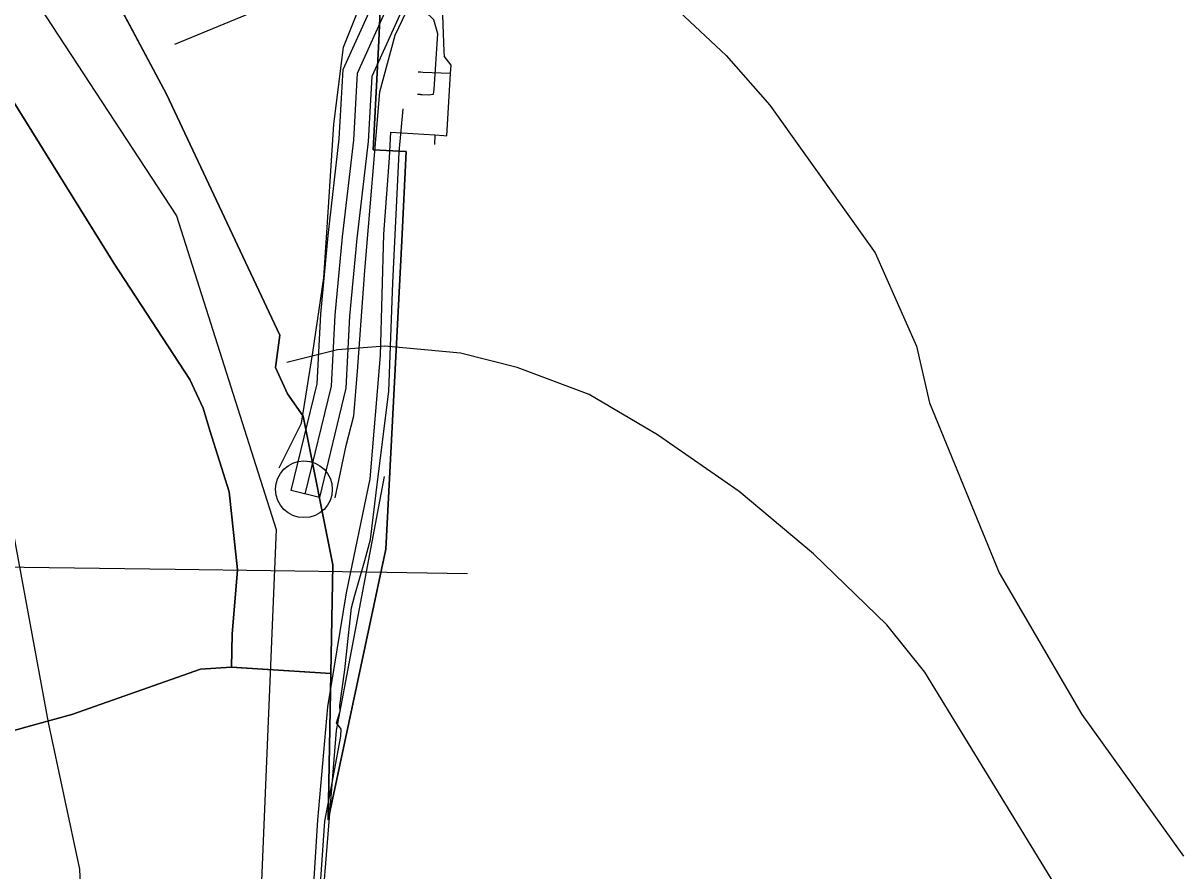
# Model space of a CAD drawing. Extents: x -662620 to -656370, y -1067090 to -1062990.
# Drawn here: x -657766 to -657625.9, y -1064713 to -1064610.4 of the extents above; entities that cross this region are included whole.
import ezdxf

# ---------------------------------------------------------------- set-up
doc = ezdxf.new("R2010")
doc.units = 0
for name, color, linetype in [('CESTA_ZABOR', 7, 'Continuous'), ('ELEK__VEDENÍ_VN_-_NADZEMNÍ', 7, 'Continuous'), ('ELEK__VEDENÍ_VVN_-_NADZEMNÍ', 7, 'Continuous'), ('OBVOD_PÚ', 7, 'Continuous'), ('OSTATNÍ_PLOCHA_-_STÁVAJÍCÍ', 7, 'Continuous'), ('PLYNOVOD_-_STL', 7, 'Continuous'), ('Plynovod_-_vedeni_katod__ochrany', 7, 'Continuous'), ('PLYNOVOD_-_VTL', 7, 'Continuous'), ('POLNÍ_CESTA_STÁVAJÍCÍ_-_KRAJ', 7, 'Continuous'), ('POLNÍ_CESTA_STÁVAJÍCÍ_-_OSA', 7, 'Continuous'), ('SDELOVACÍ_VEDENÍ_-_PODZEMNÍ', 7, 'Continuous'), ('SILNICE_II__TŘÍDY_A_III__TŘÍDY', 7, 'Continuous'), ('VODNÍ_TOK', 7, 'Continuous'), ('VRSTEVNICE_ZDŮRAZNĚNÁ', 7, 'Continuous'), ('VRSTEVNICE_ZÁKLADNÍ', 7, 'Continuous')]:
    doc.layers.add(name, color=color, linetype=linetype)

msp = doc.modelspace()

# ---------------------------------------------------------------- linework, layer by layer
at = {"layer": 'CESTA_ZABOR'}
msp.add_lwpolyline([(-657717.67, -1064603.32), (-657723.8, -1064616.9), (-657724.24, -1064624.74), (-657725.59, -1064636.5), (-657726.49, -1064645.91), (-657726.95, -1064654.6), (-657730.14, -1064667.83), (-657733.54, -1064667.01), (-657730.42, -1064654.09), (-657729.98, -1064645.65), (-657729.07, -1064636.13), (-657727.73, -1064624.44), (-657727.26, -1064616.06), (-657720.77, -1064601.68)], dxfattribs=at)
msp.add_lwpolyline([(-657717.67, -1064603.32), (-657723.8, -1064616.9), (-657724.24, -1064624.74), (-657725.59, -1064636.5), (-657726.49, -1064645.91), (-657726.95, -1064654.6), (-657730.14, -1064667.83), (-657733.54, -1064667.01), (-657730.42, -1064654.09), (-657729.98, -1064645.65), (-657729.07, -1064636.13), (-657727.73, -1064624.44), (-657727.26, -1064616.06), (-657720.77, -1064601.68)], dxfattribs=at)
at = {"layer": 'ELEK__VEDENÍ_VN_-_NADZEMNÍ'}
msp.add_lwpolyline([(-657909.7, -1064673.51), (-657853.43, -1064674.98), (-657805.5, -1064675.74), (-657747.6, -1064676.5), (-657724.44, -1064676.85)], dxfattribs=at)
at = {"layer": 'ELEK__VEDENÍ_VVN_-_NADZEMNÍ'}
for points in [[(-657724.44, -1064676.85), (-657722.26, -1064665.3)], [(-657753.89, -1064988.2), (-657756.35, -1064968.71), (-657749.29, -1064895.67), (-657740.91, -1064831.66), (-657732.94, -1064765.57), (-657730.83, -1064730.67), (-657728.07, -1064696.03), (-657724.44, -1064676.85)], [(-657724.44, -1064676.85), (-657712.22, -1064677.04)]]:
    msp.add_lwpolyline(points, dxfattribs=at)
at = {"layer": 'OBVOD_PÚ'}
for points in [[(-657722.96, -1064612.59), (-657722.73, -1064607.99)], [(-657723.63, -1064625.78), (-657722.96, -1064612.59)], [(-657719.64, -1064625.98), (-657723.63, -1064625.78)], [(-657720.15, -1064636.78), (-657719.64, -1064625.98)], [(-657722.1, -1064674.08), (-657720.15, -1064636.78)], [(-657729.06, -1064706.85), (-657722.1, -1064674.08)], [(-657760.08, -1064694.11), (-657744.5, -1064688.6)], [(-657744.5, -1064688.6), (-657740.81, -1064688.39)], [(-657740.81, -1064688.39), (-657728.74, -1064689.14)], [(-657728.74, -1064689.14), (-657729.06, -1064706.85)], [(-657764.19, -1064695.25), (-657760.08, -1064694.11)], [(-657782.34, -1064700.26), (-657764.19, -1064695.25)]]:
    msp.add_lwpolyline(points, dxfattribs=at)
at = {"layer": 'OSTATNÍ_PLOCHA_-_STÁVAJÍCÍ'}
for p, q in [((-657755.1, -1064606.88), (-657748.65, -1064619.04)), ((-657748.65, -1064619.04), (-657755.1, -1064606.88)), ((-657755.1, -1064606.88), (-657748.65, -1064619.04)), ((-657748.65, -1064619.04), (-657755.1, -1064606.88)), ((-657722.73, -1064607.99), (-657722.96, -1064612.59)), ((-657722.73, -1064607.99), (-657722.96, -1064612.59)), ((-657722.96, -1064612.59), (-657723.63, -1064625.78)), ((-657722.96, -1064612.59), (-657723.63, -1064625.78)), ((-657755.02, -1064639.48), (-657769, -1064617)), ((-657769, -1064617), (-657755.02, -1064639.48)), ((-657755.02, -1064639.48), (-657769, -1064617)), ((-657769, -1064617), (-657755.02, -1064639.48)), ((-657748.65, -1064619.04), (-657734.93, -1064648.21)), ((-657734.93, -1064648.21), (-657748.65, -1064619.04)), ((-657748.65, -1064619.04), (-657734.93, -1064648.21)), ((-657734.93, -1064648.21), (-657748.65, -1064619.04)), ((-657723.63, -1064625.78), (-657719.64, -1064625.98)), ((-657723.63, -1064625.78), (-657719.64, -1064625.98)), ((-657719.64, -1064625.98), (-657720.15, -1064636.78)), ((-657719.64, -1064625.98), (-657720.15, -1064636.78)), ((-657720.15, -1064636.78), (-657722.1, -1064674.08)), ((-657720.15, -1064636.78), (-657722.1, -1064674.08)), ((-657745.83, -1064653.58), (-657755.02, -1064639.48)), ((-657755.02, -1064639.48), (-657745.83, -1064653.58)), ((-657745.83, -1064653.58), (-657755.02, -1064639.48)), ((-657755.02, -1064639.48), (-657745.83, -1064653.58)), ((-657734.93, -1064648.21), (-657735.46, -1064652.12)), ((-657735.46, -1064652.12), (-657734.93, -1064648.21)), ((-657734.93, -1064648.21), (-657735.46, -1064652.12)), ((-657735.46, -1064652.12), (-657734.93, -1064648.21)), ((-657735.46, -1064652.12), (-657733.98, -1064655.31)), ((-657733.98, -1064655.31), (-657735.46, -1064652.12)), ((-657735.46, -1064652.12), (-657733.98, -1064655.31)), ((-657733.98, -1064655.31), (-657735.46, -1064652.12)), ((-657744.2, -1064657.02), (-657745.83, -1064653.58)), ((-657745.83, -1064653.58), (-657744.2, -1064657.02)), ((-657744.2, -1064657.02), (-657745.83, -1064653.58)), ((-657745.83, -1064653.58), (-657744.2, -1064657.02)), ((-657733.98, -1064655.31), (-657732.08, -1064658.01)), ((-657732.08, -1064658.01), (-657733.98, -1064655.31)), ((-657733.98, -1064655.31), (-657732.08, -1064658.01)), ((-657732.08, -1064658.01), (-657733.98, -1064655.31)), ((-657743.39, -1064659.74), (-657744.2, -1064657.02)), ((-657744.2, -1064657.02), (-657743.39, -1064659.74)), ((-657743.39, -1064659.74), (-657744.2, -1064657.02)), ((-657744.2, -1064657.02), (-657743.39, -1064659.74)), ((-657732.08, -1064658.01), (-657728.5, -1064676)), ((-657728.5, -1064676), (-657732.08, -1064658.01)), ((-657732.08, -1064658.01), (-657728.5, -1064676)), ((-657728.5, -1064676), (-657732.08, -1064658.01)), ((-657741.04, -1064667.14), (-657743.39, -1064659.74)), ((-657743.39, -1064659.74), (-657741.04, -1064667.14)), ((-657741.04, -1064667.14), (-657743.39, -1064659.74)), ((-657743.39, -1064659.74), (-657741.04, -1064667.14)), ((-657740.03, -1064676.61), (-657741.04, -1064667.14)), ((-657741.04, -1064667.14), (-657740.03, -1064676.61)), ((-657740.03, -1064676.61), (-657741.04, -1064667.14)), ((-657741.04, -1064667.14), (-657740.03, -1064676.61)), ((-657722.1, -1064674.08), (-657729.06, -1064706.85)), ((-657722.1, -1064674.08), (-657729.06, -1064706.85)), ((-657728.5, -1064676), (-657728.74, -1064689.14)), ((-657728.74, -1064689.14), (-657728.5, -1064676)), ((-657728.5, -1064676), (-657728.74, -1064689.14)), ((-657728.74, -1064689.14), (-657728.5, -1064676)), ((-657740.68, -1064684.4), (-657740.03, -1064676.61)), ((-657740.03, -1064676.61), (-657740.68, -1064684.4)), ((-657740.68, -1064684.4), (-657740.03, -1064676.61)), ((-657740.03, -1064676.61), (-657740.68, -1064684.4)), ((-657740.77, -1064688.36), (-657740.68, -1064684.4)), ((-657740.68, -1064684.4), (-657740.77, -1064688.36)), ((-657740.77, -1064688.36), (-657740.68, -1064684.4)), ((-657740.68, -1064684.4), (-657740.77, -1064688.36)), ((-657744.5, -1064688.6), (-657760.08, -1064694.11)), ((-657744.5, -1064688.6), (-657760.08, -1064694.11)), ((-657740.81, -1064688.39), (-657744.5, -1064688.6)), ((-657740.81, -1064688.39), (-657744.5, -1064688.6)), ((-657728.74, -1064689.14), (-657740.81, -1064688.39)), ((-657728.74, -1064689.14), (-657740.81, -1064688.39)), ((-657740.76, -1064688.39), (-657740.77, -1064688.36)), ((-657740.77, -1064688.36), (-657740.76, -1064688.39)), ((-657740.76, -1064688.39), (-657740.77, -1064688.36)), ((-657740.77, -1064688.36), (-657740.76, -1064688.39)), ((-657728.74, -1064689.14), (-657740.76, -1064688.39)), ((-657740.76, -1064688.39), (-657728.74, -1064689.14)), ((-657728.74, -1064689.14), (-657740.76, -1064688.39)), ((-657740.76, -1064688.39), (-657728.74, -1064689.14)), ((-657729.06, -1064706.85), (-657728.74, -1064689.14)), ((-657729.06, -1064706.85), (-657728.74, -1064689.14)), ((-657728.74, -1064689.14), (-657728.74, -1064689.14)), ((-657728.74, -1064689.14), (-657728.74, -1064689.14)), ((-657760.08, -1064694.11), (-657764.19, -1064695.25)), ((-657760.08, -1064694.11), (-657764.19, -1064695.25)), ((-657764.19, -1064695.25), (-657782.34, -1064700.26)), ((-657764.19, -1064695.25), (-657782.34, -1064700.26))]:
    msp.add_line(p, q, dxfattribs=at)
for points in [[(-657780.62, -1064567.79), (-657755.1, -1064606.88), (-657748.65, -1064619.04), (-657734.93, -1064648.21), (-657735.46, -1064652.12), (-657733.98, -1064655.31), (-657732.08, -1064658.01), (-657728.5, -1064676), (-657728.74, -1064689.14), (-657728.74, -1064689.14), (-657740.76, -1064688.39), (-657740.77, -1064688.36), (-657740.68, -1064684.4), (-657740.03, -1064676.61), (-657741.04, -1064667.14), (-657743.39, -1064659.74), (-657744.2, -1064657.02), (-657745.83, -1064653.58), (-657755.02, -1064639.48), (-657769, -1064617)], [(-657780.62, -1064567.79), (-657755.1, -1064606.88), (-657748.65, -1064619.04), (-657734.93, -1064648.21), (-657735.46, -1064652.12), (-657733.98, -1064655.31), (-657732.08, -1064658.01), (-657728.5, -1064676), (-657728.74, -1064689.14), (-657728.74, -1064689.14), (-657740.76, -1064688.39), (-657740.77, -1064688.36), (-657740.68, -1064684.4), (-657740.03, -1064676.61), (-657741.04, -1064667.14), (-657743.39, -1064659.74), (-657744.2, -1064657.02), (-657745.83, -1064653.58), (-657755.02, -1064639.48), (-657769, -1064617)], [(-657722.73, -1064607.99), (-657722.96, -1064612.59), (-657723.63, -1064625.78), (-657719.64, -1064625.98), (-657720.15, -1064636.78), (-657722.1, -1064674.08), (-657729.06, -1064706.85), (-657728.74, -1064689.14), (-657728.5, -1064676), (-657732.08, -1064658.01), (-657733.98, -1064655.31), (-657735.46, -1064652.12), (-657734.93, -1064648.21), (-657748.65, -1064619.04), (-657755.1, -1064606.88)], [(-657722.73, -1064607.99), (-657722.96, -1064612.59), (-657723.63, -1064625.78), (-657719.64, -1064625.98), (-657720.15, -1064636.78), (-657722.1, -1064674.08), (-657729.06, -1064706.85), (-657728.74, -1064689.14), (-657728.5, -1064676), (-657732.08, -1064658.01), (-657733.98, -1064655.31), (-657735.46, -1064652.12), (-657734.93, -1064648.21), (-657748.65, -1064619.04), (-657755.1, -1064606.88)], [(-657769, -1064617), (-657755.02, -1064639.48), (-657745.83, -1064653.58), (-657744.2, -1064657.02), (-657743.39, -1064659.74), (-657741.04, -1064667.14), (-657740.03, -1064676.61), (-657740.68, -1064684.4), (-657740.77, -1064688.36), (-657740.76, -1064688.39), (-657728.74, -1064689.14), (-657740.81, -1064688.39), (-657744.5, -1064688.6), (-657760.08, -1064694.11), (-657764.19, -1064695.25), (-657782.34, -1064700.26)], [(-657769, -1064617), (-657755.02, -1064639.48), (-657745.83, -1064653.58), (-657744.2, -1064657.02), (-657743.39, -1064659.74), (-657741.04, -1064667.14), (-657740.03, -1064676.61), (-657740.68, -1064684.4), (-657740.77, -1064688.36), (-657740.76, -1064688.39), (-657728.74, -1064689.14), (-657740.81, -1064688.39), (-657744.5, -1064688.6), (-657760.08, -1064694.11), (-657764.19, -1064695.25), (-657782.34, -1064700.26)]]:
    msp.add_lwpolyline(points, dxfattribs=at)
at = {"layer": 'PLYNOVOD_-_STL'}
for points in [[(-657714.26, -1064616.53), (-657714.2, -1064615.52), (-657715.05, -1064614.42)], [(-657717.61, -1064616.39), (-657717.91, -1064616.37), (-657718.2, -1064616.36)], [(-657741.5, -1064847.78), (-657739.74, -1064831.9), (-657739.65, -1064829.8), (-657739.18, -1064818.31), (-657739.13, -1064812.81), (-657736.79, -1064800.7), (-657735.59, -1064797.08), (-657734.48, -1064789.29), (-657735.31, -1064784.29), (-657733.77, -1064762.13), (-657731.92, -1064732.6), (-657730.34, -1064706.91), (-657729.1, -1064693.19), (-657726.87, -1064679.36), (-657724.01, -1064665.6), (-657722.73, -1064650.67), (-657722.32, -1064635.98), (-657721.67, -1064626.75), (-657721.58, -1064625.19), (-657721.48, -1064623.64), (-657716.15, -1064623.96), (-657715.08, -1064624.03), (-657714.72, -1064624.05), (-657714.26, -1064616.53)], [(-657714.26, -1064616.53), (-657717.61, -1064616.39)], [(-657716.15, -1064623.96), (-657716.19, -1064625.1)]]:
    msp.add_lwpolyline(points, dxfattribs=at)
at = {"layer": 'Plynovod_-_vedeni_katod__ochrany'}
msp.add_lwpolyline([(-657593.16, -1064509.65), (-657594.38, -1064519.9), (-657597.33, -1064535.31), (-657599.27, -1064537.81), (-657605.95, -1064538.76), (-657619.6, -1064542.05), (-657633.66, -1064534.24), (-657641.82, -1064530.09), (-657645.9, -1064527.3), (-657653.71, -1064525.25), (-657663.81, -1064535.74), (-657670.65, -1064543.35), (-657687.74, -1064560.52), (-657719.65, -1064592.94), (-657721.12, -1064596.72), (-657721.34, -1064597.28), (-657720.56, -1064600.76), (-657716.64, -1064605.53), (-657715.33, -1064607.23), (-657715.07, -1064613.87), (-657715.05, -1064614.42)], dxfattribs=at)
at = {"layer": 'PLYNOVOD_-_VTL'}
for points in [[(-657716.96, -1064619.09), (-657716.31, -1064619.02), (-657716.23, -1064618.43), (-657715.8, -1064611.72), (-657716.29, -1064610.05), (-657723.79, -1064602.77)], [(-657717.91, -1064619.07), (-657718.25, -1064619.08)], [(-657717.91, -1064619.07), (-657717.71, -1064619.07), (-657716.96, -1064619.09)]]:
    msp.add_lwpolyline(points, dxfattribs=at)
at = {"layer": 'POLNÍ_CESTA_STÁVAJÍCÍ_-_KRAJ'}
for points in [[(-657735, -1064664.26), (-657732.29, -1064658.86), (-657730.94, -1064650.29), (-657729.59, -1064641.27), (-657729.03, -1064632.71), (-657728.38, -1064622.65), (-657727.23, -1064613.32), (-657723.28, -1064603.41), (-657718.32, -1064597.09), (-657713.81, -1064590.78), (-657704.34, -1064577.71), (-657699.83, -1064571.85), (-657693.52, -1064562.83), (-657677.74, -1064543.9), (-657669.63, -1064534.43), (-657661.97, -1064526.77), (-657653.85, -1064520), (-657645.29, -1064512.79), (-657629.27, -1064499.09), (-657516.88, -1064387.1), (-657488.94, -1064360.46), (-657473.2, -1064332.25), (-657450.69, -1064300.59), (-657448.85, -1064290.49)], [(-657728.23, -1064667.87), (-657726.88, -1064661.56), (-657725.98, -1064657.95), (-657725.53, -1064652.54), (-657724.63, -1064640.37), (-657722.83, -1064618.73), (-657720.97, -1064611.87), (-657716.51, -1064602.5), (-657710.3, -1064594.04), (-657702.99, -1064584.47), (-657697.13, -1064575.91), (-657688.56, -1064565.09), (-657673.24, -1064545.7), (-657665.57, -1064538.04), (-657659.26, -1064532.18), (-657653.4, -1064526.32), (-657642.58, -1064516.85), (-657626.45, -1064501.92), (-657514.09, -1064389.97), (-657485.74, -1064362.94), (-657469.81, -1064334.39), (-657446.92, -1064302.18), (-657444.91, -1064291.21)]]:
    msp.add_lwpolyline(points, dxfattribs=at)
msp.add_circle((-657732, -1064666.85), 3.43, dxfattribs=at)
at = {"layer": 'POLNÍ_CESTA_STÁVAJÍCÍ_-_OSA'}
msp.add_lwpolyline([(-657731.84, -1064667.42), (-657728.69, -1064654.35), (-657728.23, -1064645.78), (-657727.33, -1064636.31), (-657725.98, -1064624.59), (-657725.53, -1064616.48), (-657719.22, -1064602.5), (-657714.26, -1064594.39), (-657701.19, -1064577.26), (-657690.82, -1064562.83), (-657680, -1064550.21), (-657666.92, -1064534.88), (-657654.3, -1064524.51), (-657627.86, -1064500.5), (-657515.49, -1064388.53), (-657487.34, -1064361.7), (-657471.51, -1064333.32), (-657448.81, -1064301.38), (-657446.88, -1064290.85)], dxfattribs=at)
at = {"layer": 'SDELOVACÍ_VEDENÍ_-_PODZEMNÍ'}
for points in [[(-657729.95, -1064714.05), (-657729.48, -1064707.01), (-657728.53, -1064702.19), (-657727.54, -1064696.72), (-657727.52, -1064695.87), (-657728.08, -1064695.1), (-657727.63, -1064693.71), (-657727.67, -1064693.03), (-657727.06, -1064688.7), (-657726.71, -1064685.26), (-657726.27, -1064681.18), (-657725.86, -1064679.66), (-657724.65, -1064675.46), (-657723.97, -1064672.93), (-657723.11, -1064665.94), (-657721.72, -1064655.03), (-657721.26, -1064641.86), (-657720.82, -1064632.73), (-657720.5, -1064626.03), (-657719.99, -1064620.81)], [(-657729.95, -1064714.05), (-657729.48, -1064707.01), (-657728.53, -1064702.19), (-657727.54, -1064696.72), (-657727.52, -1064695.87), (-657728.08, -1064695.1), (-657727.63, -1064693.71), (-657727.67, -1064693.03), (-657727.06, -1064688.7), (-657726.71, -1064685.26), (-657726.27, -1064681.18), (-657725.86, -1064679.66), (-657724.65, -1064675.46), (-657723.97, -1064672.93), (-657723.11, -1064665.94), (-657721.72, -1064655.03), (-657721.26, -1064641.86), (-657720.82, -1064632.73), (-657720.5, -1064626.03), (-657719.99, -1064620.81)], [(-657729.95, -1064714.05), (-657729.48, -1064707.01), (-657728.53, -1064702.19), (-657727.54, -1064696.72), (-657727.52, -1064695.87), (-657728.08, -1064695.1), (-657727.63, -1064693.71), (-657727.67, -1064693.03), (-657727.06, -1064688.7), (-657726.71, -1064685.26), (-657726.27, -1064681.18), (-657725.86, -1064679.66), (-657724.65, -1064675.46), (-657723.97, -1064672.93), (-657723.11, -1064665.94), (-657721.72, -1064655.03), (-657721.26, -1064641.86), (-657720.82, -1064632.73), (-657720.5, -1064626.03), (-657719.99, -1064620.81)], [(-657729.95, -1064714.05), (-657729.48, -1064707.01), (-657728.53, -1064702.19), (-657727.54, -1064696.72), (-657727.52, -1064695.87), (-657728.08, -1064695.1), (-657727.63, -1064693.71), (-657727.67, -1064693.03), (-657727.06, -1064688.7), (-657726.71, -1064685.26), (-657726.27, -1064681.18), (-657725.86, -1064679.66), (-657724.65, -1064675.46), (-657723.97, -1064672.93), (-657723.11, -1064665.94), (-657721.72, -1064655.03), (-657721.26, -1064641.86), (-657720.82, -1064632.73), (-657720.5, -1064626.03), (-657719.99, -1064620.81)], [(-657723.11, -1064665.94), (-657721.72, -1064655.03), (-657721.26, -1064641.86), (-657720.82, -1064632.73)], [(-657723.11, -1064665.94), (-657721.72, -1064655.03), (-657721.26, -1064641.86), (-657720.82, -1064632.73)], [(-657723.11, -1064665.94), (-657721.72, -1064655.03), (-657721.26, -1064641.86), (-657720.82, -1064632.73)], [(-657723.11, -1064665.94), (-657721.72, -1064655.03), (-657721.26, -1064641.86), (-657720.82, -1064632.73)], [(-657725.86, -1064679.66), (-657724.65, -1064675.46)], [(-657725.86, -1064679.66), (-657724.65, -1064675.46)], [(-657727.06, -1064688.7), (-657726.71, -1064685.26)], [(-657727.06, -1064688.7), (-657726.71, -1064685.26)], [(-657727.54, -1064696.72), (-657727.52, -1064695.87), (-657728.08, -1064695.1), (-657727.63, -1064693.71), (-657727.67, -1064693.03)], [(-657727.54, -1064696.72), (-657727.52, -1064695.87), (-657728.08, -1064695.1), (-657727.63, -1064693.71), (-657727.67, -1064693.03)]]:
    msp.add_lwpolyline(points, dxfattribs=at)
at = {"layer": 'SILNICE_II__TŘÍDY_A_III__TŘÍDY'}
msp.add_lwpolyline([(-658555.07, -1063074.05), (-658540.5, -1063108.4), (-658397.92, -1063563.2), (-658298.44, -1064021.1), (-658133.44, -1064101.46), (-658076.09, -1064145.83), (-658032.54, -1064204.21), (-657875.16, -1064438.43), (-657747.41, -1064633.76), (-657735.37, -1064671.72), (-657740.93, -1064805.95), (-657767.12, -1064860.62), (-657773.05, -1064962.28), (-657761.64, -1065052.54)], dxfattribs=at)
at = {"layer": 'VODNÍ_TOK'}
for points in [[(-657762.9, -1064695.08), (-657768.48, -1064664.85), (-657775.43, -1064612.39)], [(-657527.08, -1064995.16), (-657631.08, -1064884.35), (-657653.87, -1064867.57), (-657686.07, -1064868.88), (-657695.91, -1064864.17), (-657705.67, -1064829.18), (-657737.38, -1064821.4), (-657751.91, -1064811.56), (-657755.33, -1064798.73), (-657759.11, -1064712.83), (-657762.9, -1064695.08)]]:
    msp.add_lwpolyline(points, dxfattribs=at)
at = {"layer": 'VRSTEVNICE_ZDŮRAZNĚNÁ'}
msp.add_lwpolyline([(-657747.64, -1064612.99), (-657736.37, -1064608.35), (-657720.5, -1064599.92), (-657719.93, -1064598.92), (-657712.79, -1064597.2), (-657705.93, -1064597.78), (-657699.64, -1064599.63), (-657690.35, -1064605.49), (-657680.91, -1064614.36), (-657675.63, -1064620.36), (-657662.91, -1064638.23), (-657657.9, -1064649.52), (-657656.33, -1064656.38), (-657647.9, -1064676.96), (-657637.89, -1064694.11), (-657625.6, -1064711.26)], dxfattribs=at)
at = {"layer": 'VRSTEVNICE_ZÁKLADNÍ'}
msp.add_lwpolyline([(-657583.54, -1064789.64), (-657601.02, -1064767.01), (-657616.17, -1064750.57), (-657622.74, -1064742.57), (-657636.75, -1064721.84), (-657656.9, -1064688.97), (-657661.48, -1064683.25), (-657670.34, -1064674.67), (-657679.34, -1064667.1), (-657689.21, -1064660.24), (-657697.5, -1064655.38), (-657706.21, -1064652.09), (-657713.07, -1064650.37), (-657722.22, -1064649.52), (-657727.94, -1064649.95), (-657734.09, -1064651.52)], dxfattribs=at)
msp.add_lwpolyline([(-657583.54, -1064789.64), (-657601.02, -1064767.01), (-657616.17, -1064750.57), (-657622.74, -1064742.57), (-657636.75, -1064721.84), (-657656.9, -1064688.97), (-657661.48, -1064683.25), (-657670.34, -1064674.67), (-657679.34, -1064667.1), (-657689.21, -1064660.24), (-657697.5, -1064655.38), (-657706.21, -1064652.09), (-657713.07, -1064650.37), (-657722.22, -1064649.52), (-657727.94, -1064649.95), (-657734.09, -1064651.52)], dxfattribs=at)

doc.saveas('drawing.dxf')
